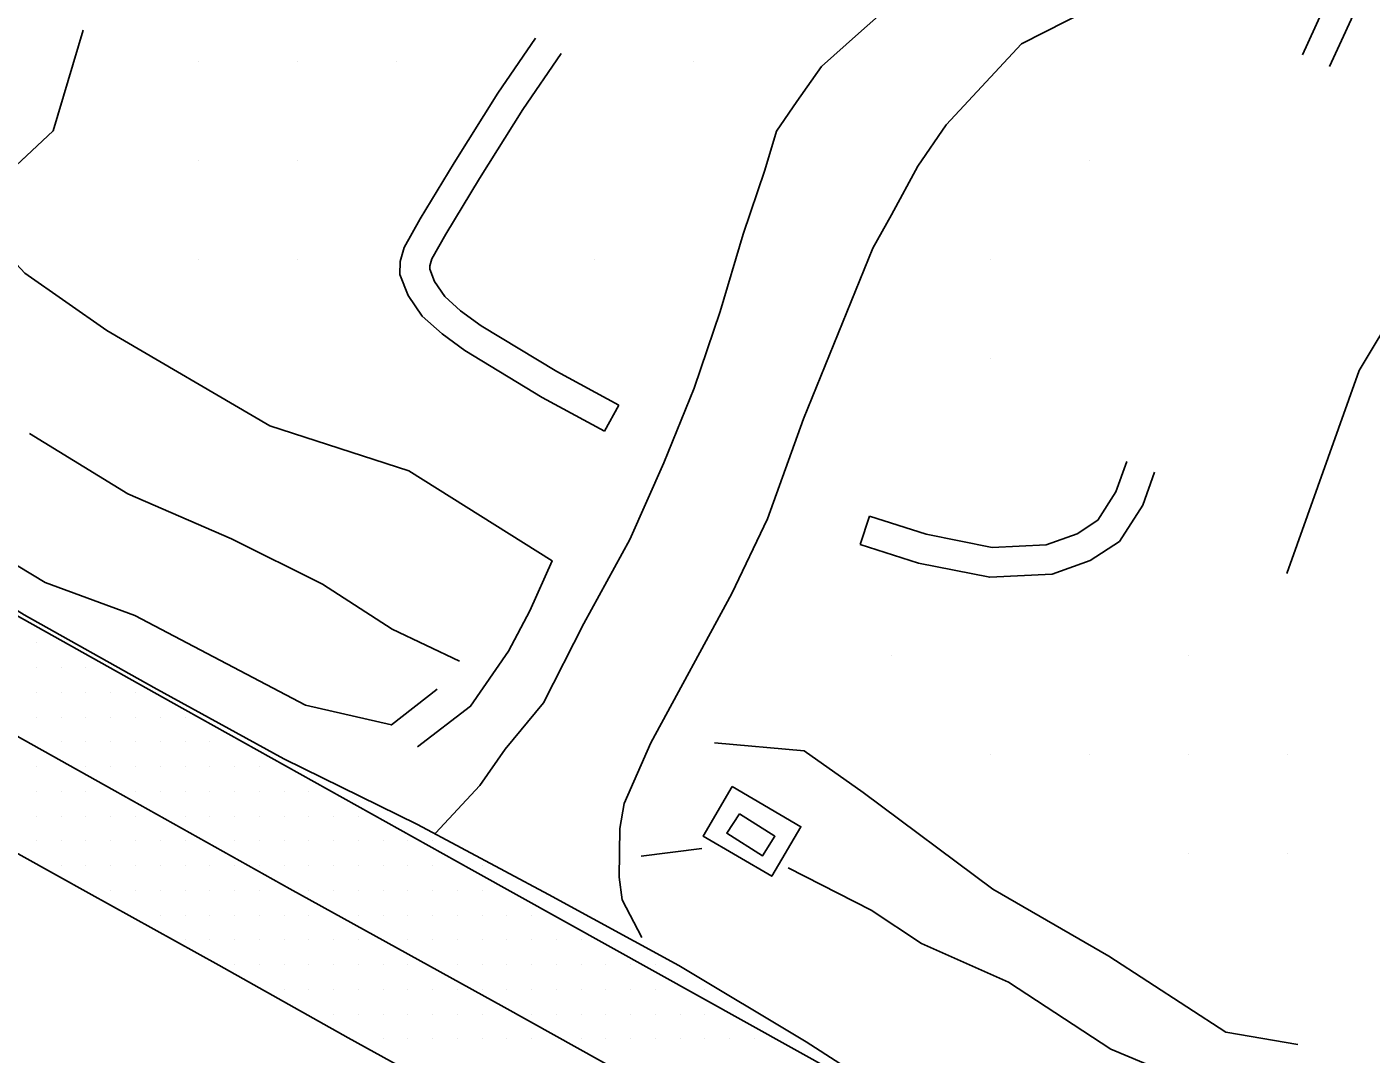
# Model space of a CAD drawing. Extents: x 1762120 to 1766775, y 709485 to 712965.
# Drawn here: x 1764897.8 to 1765033.5, y 710754.7 to 710858.4 of the extents above; entities that cross this region are included whole.
import ezdxf

# ---------------------------------------------------------------- set-up
doc = ezdxf.new("R2010")
doc.units = 0
for name, color, linetype in [('Exist DTM QL2 LIDAR Elevation Point', 7, 'Continuous'), ('Exist DTM Scan Elevation Point', 7, 'Continuous'), ('Exist Roads EOP', 7, 'Continuous'), ('Exist Roads EOT', 7, 'Continuous'), ('PH Exist DTM Breakline', 7, 'Continuous')]:
    doc.layers.add(name, color=color, linetype=linetype)

msp = doc.modelspace()

# ---------------------------------------------------------------- linework, layer by layer
at = {"layer": 'Exist DTM QL2 LIDAR Elevation Point'}
for p, q in [((1764915.1, 710854.94), (1764915.1, 710854.94)), ((1764925.1, 710854.94), (1764925.1, 710854.94)), ((1764935.1, 710854.94), (1764935.1, 710854.94)), ((1764965.11, 710854.94), (1764965.11, 710854.94)), ((1764915.1, 710844.94), (1764915.1, 710844.94)), ((1764925.1, 710844.94), (1764925.1, 710844.94)), ((1765005.11, 710844.94), (1765005.11, 710844.94)), ((1764915.1, 710834.94), (1764915.1, 710834.94)), ((1764925.1, 710834.94), (1764925.1, 710834.94)), ((1764955.11, 710834.94), (1764955.11, 710834.94)), ((1764995.11, 710834.94), (1764995.11, 710834.94)), ((1764995.11, 710824.94), (1764995.11, 710824.94)), ((1764985.11, 710794.93), (1764985.11, 710794.93)), ((1765015.12, 710794.93), (1765015.12, 710794.93)), ((1764995.11, 710784.93), (1764995.11, 710784.93)), ((1765005.11, 710784.93), (1765005.11, 710784.93)), ((1765015.12, 710784.93), (1765015.12, 710784.93)), ((1765025.12, 710784.93), (1765025.12, 710784.93)), ((1765015.12, 710774.93), (1765015.12, 710774.93)), ((1765025.12, 710774.93), (1765025.12, 710774.93))]:
    msp.add_line(p, q, dxfattribs=at)
at = {"layer": 'Exist DTM Scan Elevation Point'}
for p, q in [((1764898.75, 710796.25), (1764898.75, 710796.25)), ((1764898.75, 710793.75), (1764898.75, 710793.75)), ((1764901.25, 710793.75), (1764901.25, 710793.75)), ((1764903.75, 710793.75), (1764903.75, 710793.75)), ((1764898.75, 710791.25), (1764898.75, 710791.25)), ((1764901.25, 710791.25), (1764901.25, 710791.25)), ((1764903.75, 710791.25), (1764903.75, 710791.25)), ((1764906.25, 710791.25), (1764906.25, 710791.25)), ((1764908.75, 710791.25), (1764908.75, 710791.25)), ((1764898.75, 710788.75), (1764898.75, 710788.75)), ((1764901.25, 710788.75), (1764901.25, 710788.75)), ((1764903.75, 710788.75), (1764903.75, 710788.75)), ((1764906.25, 710788.75), (1764906.25, 710788.75)), ((1764908.75, 710788.75), (1764908.75, 710788.75)), ((1764911.25, 710788.75), (1764911.25, 710788.75)), ((1764913.75, 710788.75), (1764913.75, 710788.75)), ((1764901.25, 710786.25), (1764901.25, 710786.25)), ((1764903.75, 710786.25), (1764903.75, 710786.25)), ((1764906.25, 710786.25), (1764906.25, 710786.25)), ((1764908.75, 710786.25), (1764908.75, 710786.25)), ((1764911.25, 710786.25), (1764911.25, 710786.25)), ((1764913.75, 710786.25), (1764913.75, 710786.25)), ((1764916.25, 710786.25), (1764916.25, 710786.25)), ((1764898.75, 710783.75), (1764898.75, 710783.75)), ((1764903.75, 710783.75), (1764903.75, 710783.75)), ((1764906.25, 710783.75), (1764906.25, 710783.75)), ((1764908.75, 710783.75), (1764908.75, 710783.75)), ((1764911.25, 710783.75), (1764911.25, 710783.75)), ((1764913.75, 710783.75), (1764913.75, 710783.75)), ((1764916.25, 710783.75), (1764916.25, 710783.75)), ((1764918.75, 710783.75), (1764918.75, 710783.75)), ((1764921.25, 710783.75), (1764921.25, 710783.75)), ((1764898.75, 710781.25), (1764898.75, 710781.25)), ((1764901.25, 710781.25), (1764901.25, 710781.25)), ((1764903.75, 710781.25), (1764903.75, 710781.25)), ((1764908.75, 710781.25), (1764908.75, 710781.25)), ((1764911.25, 710781.25), (1764911.25, 710781.25)), ((1764913.75, 710781.25), (1764913.75, 710781.25)), ((1764916.25, 710781.25), (1764916.25, 710781.25)), ((1764918.75, 710781.25), (1764918.75, 710781.25)), ((1764921.25, 710781.25), (1764921.25, 710781.25)), ((1764923.75, 710781.25), (1764923.75, 710781.25)), ((1764926.25, 710781.25), (1764926.25, 710781.25)), ((1764898.75, 710778.75), (1764898.75, 710778.75)), ((1764901.25, 710778.75), (1764901.25, 710778.75)), ((1764903.75, 710778.75), (1764903.75, 710778.75)), ((1764906.25, 710778.75), (1764906.25, 710778.75)), ((1764908.75, 710778.75), (1764908.75, 710778.75)), ((1764913.75, 710778.75), (1764913.75, 710778.75)), ((1764916.25, 710778.75), (1764916.25, 710778.75)), ((1764918.75, 710778.75), (1764918.75, 710778.75)), ((1764921.25, 710778.75), (1764921.25, 710778.75)), ((1764923.75, 710778.75), (1764923.75, 710778.75)), ((1764926.25, 710778.75), (1764926.25, 710778.75)), ((1764928.75, 710778.75), (1764928.75, 710778.75)), ((1764931.25, 710778.75), (1764931.25, 710778.75)), ((1764898.75, 710776.25), (1764898.75, 710776.25)), ((1764901.25, 710776.25), (1764901.25, 710776.25)), ((1764903.75, 710776.25), (1764903.75, 710776.25)), ((1764906.25, 710776.25), (1764906.25, 710776.25)), ((1764908.75, 710776.25), (1764908.75, 710776.25)), ((1764911.25, 710776.25), (1764911.25, 710776.25)), ((1764913.75, 710776.25), (1764913.75, 710776.25)), ((1764918.75, 710776.25), (1764918.75, 710776.25)), ((1764921.25, 710776.25), (1764921.25, 710776.25)), ((1764923.75, 710776.25), (1764923.75, 710776.25)), ((1764926.25, 710776.25), (1764926.25, 710776.25)), ((1764928.75, 710776.25), (1764928.75, 710776.25)), ((1764931.25, 710776.25), (1764931.25, 710776.25)), ((1764933.75, 710776.25), (1764933.75, 710776.25)), ((1764936.25, 710776.25), (1764936.25, 710776.25)), ((1764938.75, 710776.25), (1764938.75, 710776.25)), ((1764901.25, 710773.75), (1764901.25, 710773.75)), ((1764903.75, 710773.75), (1764903.75, 710773.75)), ((1764906.25, 710773.75), (1764906.25, 710773.75)), ((1764908.75, 710773.75), (1764908.75, 710773.75)), ((1764911.25, 710773.75), (1764911.25, 710773.75)), ((1764913.75, 710773.75), (1764913.75, 710773.75)), ((1764916.25, 710773.75), (1764916.25, 710773.75)), ((1764918.75, 710773.75), (1764918.75, 710773.75)), ((1764921.25, 710773.75), (1764921.25, 710773.75)), ((1764923.75, 710773.75), (1764923.75, 710773.75)), ((1764926.25, 710773.75), (1764926.25, 710773.75)), ((1764928.75, 710773.75), (1764928.75, 710773.75)), ((1764931.25, 710773.75), (1764931.25, 710773.75)), ((1764933.75, 710773.75), (1764933.75, 710773.75)), ((1764936.25, 710773.75), (1764936.25, 710773.75)), ((1764938.75, 710773.75), (1764938.75, 710773.75)), ((1764943.75, 710773.75), (1764943.75, 710773.75)), ((1764906.25, 710771.25), (1764906.25, 710771.25)), ((1764908.75, 710771.25), (1764908.75, 710771.25)), ((1764911.25, 710771.25), (1764911.25, 710771.25)), ((1764913.75, 710771.25), (1764913.75, 710771.25)), ((1764916.25, 710771.25), (1764916.25, 710771.25)), ((1764918.75, 710771.25), (1764918.75, 710771.25)), ((1764921.25, 710771.25), (1764921.25, 710771.25)), ((1764926.25, 710771.25), (1764926.25, 710771.25)), ((1764928.75, 710771.25), (1764928.75, 710771.25)), ((1764931.25, 710771.25), (1764931.25, 710771.25)), ((1764933.75, 710771.25), (1764933.75, 710771.25)), ((1764936.25, 710771.25), (1764936.25, 710771.25)), ((1764938.75, 710771.25), (1764938.75, 710771.25)), ((1764941.25, 710771.25), (1764941.25, 710771.25)), ((1764943.75, 710771.25), (1764943.75, 710771.25)), ((1764911.25, 710768.75), (1764911.25, 710768.75)), ((1764913.75, 710768.75), (1764913.75, 710768.75)), ((1764916.25, 710768.75), (1764916.25, 710768.75)), ((1764918.75, 710768.75), (1764918.75, 710768.75)), ((1764921.25, 710768.75), (1764921.25, 710768.75)), ((1764923.75, 710768.75), (1764923.75, 710768.75)), ((1764926.25, 710768.75), (1764926.25, 710768.75)), ((1764931.25, 710768.75), (1764931.25, 710768.75)), ((1764933.75, 710768.75), (1764933.75, 710768.75)), ((1764936.25, 710768.75), (1764936.25, 710768.75)), ((1764938.75, 710768.75), (1764938.75, 710768.75)), ((1764941.25, 710768.75), (1764941.25, 710768.75)), ((1764943.75, 710768.75), (1764943.75, 710768.75)), ((1764946.25, 710768.75), (1764946.25, 710768.75)), ((1764948.75, 710768.75), (1764948.75, 710768.75)), ((1764913.75, 710766.25), (1764913.75, 710766.25)), ((1764916.25, 710766.25), (1764916.25, 710766.25)), ((1764918.75, 710766.25), (1764918.75, 710766.25)), ((1764921.25, 710766.25), (1764921.25, 710766.25)), ((1764923.75, 710766.25), (1764923.75, 710766.25)), ((1764926.25, 710766.25), (1764926.25, 710766.25)), ((1764928.75, 710766.25), (1764928.75, 710766.25)), ((1764931.25, 710766.25), (1764931.25, 710766.25)), ((1764936.25, 710766.25), (1764936.25, 710766.25)), ((1764938.75, 710766.25), (1764938.75, 710766.25)), ((1764941.25, 710766.25), (1764941.25, 710766.25)), ((1764943.75, 710766.25), (1764943.75, 710766.25)), ((1764946.25, 710766.25), (1764946.25, 710766.25)), ((1764948.75, 710766.25), (1764948.75, 710766.25)), ((1764951.25, 710766.25), (1764951.25, 710766.25)), ((1764953.75, 710766.25), (1764953.75, 710766.25)), ((1764918.75, 710763.75), (1764918.75, 710763.75)), ((1764921.25, 710763.75), (1764921.25, 710763.75)), ((1764923.75, 710763.75), (1764923.75, 710763.75)), ((1764926.25, 710763.75), (1764926.25, 710763.75)), ((1764928.75, 710763.75), (1764928.75, 710763.75)), ((1764931.25, 710763.75), (1764931.25, 710763.75)), ((1764933.75, 710763.75), (1764933.75, 710763.75)), ((1764936.25, 710763.75), (1764936.25, 710763.75)), ((1764941.25, 710763.75), (1764941.25, 710763.75)), ((1764943.75, 710763.75), (1764943.75, 710763.75)), ((1764946.25, 710763.75), (1764946.25, 710763.75)), ((1764948.75, 710763.75), (1764948.75, 710763.75)), ((1764951.25, 710763.75), (1764951.25, 710763.75)), ((1764953.75, 710763.75), (1764953.75, 710763.75)), ((1764956.25, 710763.75), (1764956.25, 710763.75)), ((1764958.75, 710763.75), (1764958.75, 710763.75)), ((1764961.25, 710763.75), (1764961.25, 710763.75)), ((1764923.75, 710761.25), (1764923.75, 710761.25)), ((1764926.25, 710761.25), (1764926.25, 710761.25)), ((1764928.75, 710761.25), (1764928.75, 710761.25)), ((1764931.25, 710761.25), (1764931.25, 710761.25)), ((1764933.75, 710761.25), (1764933.75, 710761.25)), ((1764936.25, 710761.25), (1764936.25, 710761.25)), ((1764938.75, 710761.25), (1764938.75, 710761.25)), ((1764941.25, 710761.25), (1764941.25, 710761.25)), ((1764943.75, 710761.25), (1764943.75, 710761.25)), ((1764946.25, 710761.25), (1764946.25, 710761.25)), ((1764948.75, 710761.25), (1764948.75, 710761.25)), ((1764951.25, 710761.25), (1764951.25, 710761.25)), ((1764953.75, 710761.25), (1764953.75, 710761.25)), ((1764956.25, 710761.25), (1764956.25, 710761.25)), ((1764958.75, 710761.25), (1764958.75, 710761.25)), ((1764961.25, 710761.25), (1764961.25, 710761.25)), ((1764966.25, 710761.25), (1764966.25, 710761.25)), ((1764928.75, 710758.75), (1764928.75, 710758.75)), ((1764931.25, 710758.75), (1764931.25, 710758.75)), ((1764933.75, 710758.75), (1764933.75, 710758.75)), ((1764936.25, 710758.75), (1764936.25, 710758.75)), ((1764938.75, 710758.75), (1764938.75, 710758.75)), ((1764941.25, 710758.75), (1764941.25, 710758.75)), ((1764943.75, 710758.75), (1764943.75, 710758.75)), ((1764948.75, 710758.75), (1764948.75, 710758.75)), ((1764951.25, 710758.75), (1764951.25, 710758.75)), ((1764953.75, 710758.75), (1764953.75, 710758.75)), ((1764956.25, 710758.75), (1764956.25, 710758.75)), ((1764958.75, 710758.75), (1764958.75, 710758.75)), ((1764961.25, 710758.75), (1764961.25, 710758.75)), ((1764963.75, 710758.75), (1764963.75, 710758.75)), ((1764966.25, 710758.75), (1764966.25, 710758.75)), ((1764933.75, 710756.25), (1764933.75, 710756.25)), ((1764936.25, 710756.25), (1764936.25, 710756.25)), ((1764938.75, 710756.25), (1764938.75, 710756.25)), ((1764941.25, 710756.25), (1764941.25, 710756.25)), ((1764943.75, 710756.25), (1764943.75, 710756.25)), ((1764946.25, 710756.25), (1764946.25, 710756.25)), ((1764948.75, 710756.25), (1764948.75, 710756.25)), ((1764953.75, 710756.25), (1764953.75, 710756.25)), ((1764956.25, 710756.25), (1764956.25, 710756.25)), ((1764958.75, 710756.25), (1764958.75, 710756.25)), ((1764961.25, 710756.25), (1764961.25, 710756.25)), ((1764963.75, 710756.25), (1764963.75, 710756.25)), ((1764966.25, 710756.25), (1764966.25, 710756.25)), ((1764968.75, 710756.25), (1764968.75, 710756.25)), ((1764971.25, 710756.25), (1764971.25, 710756.25))]:
    msp.add_line(p, q, dxfattribs=at)
at = {"layer": 'Exist Roads EOP'}
for points in [[(1764822.92, 710840.21), (1764836.04, 710832.94), (1764849.16, 710825.67), (1764862.57, 710818.93), (1764875.91, 710812.06), (1764884.74, 710806.96), (1764897.51, 710799.06), (1764910.6, 710791.75), (1764923.74, 710784.52), (1764937.22, 710777.91), (1764950.44, 710770.84), (1764963.6, 710763.65), (1764976.47, 710755.96), (1764989.14, 710747.81), (1765002.25, 710740.53), (1765020.35, 710730.66), (1765023.82, 710730.38), (1765029.28, 710731.22), (1765034.29, 710733.62), (1765039.84, 710738.87), (1765044.96, 710745.17)], [(1764812.35, 710822.08), (1764825.49, 710814.85), (1764838.59, 710807.56), (1764851.71, 710800.29), (1764864.82, 710793), (1764877.84, 710785.55), (1764890.93, 710778.25), (1764904.05, 710770.98), (1764917.16, 710763.69), (1764930.23, 710756.35), (1764943.36, 710749.13), (1764956.38, 710741.69), (1764969.46, 710734.37), (1764982.52, 710727.02), (1764995.61, 710719.73), (1765008.64, 710712.32), (1765021.74, 710705.06), (1765034.84, 710697.8), (1765047.9, 710690.45), (1765060.95, 710683.1), (1765074.39, 710675.48)]]:
    msp.add_lwpolyline(points, dxfattribs=at)
at = {"layer": 'Exist Roads EOT'}
for points in [[(1764816.81, 710831.4), (1764840.56, 710818.23), (1764848.14, 710813.99), (1764889.12, 710791.09), (1764906.67, 710781.3), (1764924.32, 710771.4), (1764945.99, 710759.45), (1764965.72, 710748.46), (1764987.35, 710736.37), (1765015.33, 710720.67)], [(1764852.98, 710823.5), (1764856.02, 710821.83), (1764889.4, 710803.11), (1764912.32, 710790.29), (1764942.7, 710773.31), (1764979.74, 710752.71), (1764989.1, 710747.49)]]:
    msp.add_lwpolyline(points, dxfattribs=at)
at = {"layer": 'PH Exist DTM Breakline'}
for p, q in [((1764957.55, 710820.25), (1764956.12, 710817.61)), ((1764982.85, 710809.03), (1764981.94, 710806.17)), ((1764959.8, 710774.7), (1764965.95, 710775.48))]:
    msp.add_line(p, q, dxfattribs=at)
for points in [[(1765025.7, 710872.76), (1765016.2, 710873.33), (1765010.63, 710872.7), (1765004.85, 710871.41), (1764996.99, 710868.74), (1764991.06, 710865.66), (1764986.4, 710861.91), (1764981.75, 710857.76), (1764978.02, 710854.44), (1764975.54, 710850.9), (1764973.49, 710847.89), (1764972.29, 710843.98)], [(1765026.58, 710855.61), (1765029.96, 710863.03), (1765033.41, 710871.54)], [(1765029.33, 710854.43), (1765032.72, 710861.84), (1765036.19, 710870.41)], [(1764983.19, 710836.08), (1764985.09, 710839.47), (1764987.75, 710844.37), (1764990.61, 710848.53), (1764998.2, 710856.73), (1765005.03, 710860.19), (1765009.88, 710861.83), (1765016.51, 710863.33), (1765021.37, 710863.68), (1765027.96, 710862.22)], [(1764903.47, 710858.12), (1764900.43, 710847.95), (1764894.5, 710842.41), (1764893.36, 710838.08), (1764897.58, 710833.58), (1764905.86, 710827.79), (1764922.31, 710818.16), (1764936.35, 710813.61), (1764950.83, 710804.52), (1764948.58, 710799.46), (1764946.41, 710795.4), (1764942.58, 710789.84), (1764937.21, 710785.73)], [(1764949.15, 710857.28), (1764945.35, 710851.75), (1764940.93, 710844.71), (1764937.5, 710839.04), (1764935.88, 710836.17), (1764935.48, 710834.76), (1764935.44, 710833.42), (1764936.29, 710831.31), (1764937.69, 710829.21), (1764939.7, 710827.44), (1764942, 710825.76), (1764949.81, 710821.03), (1764956.12, 710817.61)], [(1764951.74, 710855.76), (1764947.85, 710850.1), (1764943.48, 710843.14), (1764940.09, 710837.52), (1764938.67, 710835.01), (1764938.47, 710834.3), (1764938.46, 710833.96), (1764938.95, 710832.72), (1764939.97, 710831.2), (1764941.58, 710829.78), (1764943.66, 710828.26), (1764951.31, 710823.64), (1764957.55, 710820.25)], [(1765039.12, 710852.4), (1765044.13, 710843.4), (1765032.31, 710823.75), (1765025, 710803.23)], [(1764939.05, 710777.01), (1764943.51, 710781.85), (1764946.07, 710785.52), (1764949.95, 710790.19), (1764954.02, 710798.19), (1764958.67, 710806.67), (1764962.1, 710814.41), (1764965.17, 710821.95), (1764967.79, 710829.71), (1764970.11, 710837.5), (1764972.29, 710843.98)], [(1764983.19, 710836.08), (1764976.2, 710818.87), (1764972.56, 710808.75), (1764968.96, 710801.22), (1764960.79, 710786.14), (1764958.09, 710780.03), (1764957.66, 710777.51), (1764957.59, 710772.59), (1764957.9, 710770.29), (1764959.89, 710766.49)], [(1764898.06, 710817.38), (1764907.96, 710811.28), (1764918.46, 710806.76), (1764927.63, 710802.18), (1764934.66, 710797.63), (1764941.48, 710794.39)], [(1764982.85, 710809.03), (1764988.58, 710807.21), (1764995.24, 710805.88), (1765000.72, 710806.15), (1765003.82, 710807.25), (1765005.93, 710808.63), (1765007.75, 710811.49), (1765008.86, 710814.56)], [(1764939.22, 710791.56), (1764934.6, 710787.95), (1764925.92, 710789.95), (1764908.69, 710799), (1764899.62, 710802.32), (1764886.91, 710810.02), (1764881.98, 710813.66)], [(1764981.94, 710806.17), (1764987.83, 710804.3), (1764995.01, 710802.87), (1765001.31, 710803.17), (1765005.16, 710804.54), (1765008.12, 710806.48), (1765010.46, 710810.16), (1765011.65, 710813.47)], [(1764967.23, 710786.15), (1764976.28, 710785.35), (1764982.21, 710781.13), (1764995.33, 710771.37), (1765007.04, 710764.6), (1765018.84, 710756.94), (1765026.12, 710755.68)], [(1765029.55, 710744.73), (1765019.23, 710750.19), (1765007.23, 710755.21), (1764996.9, 710761.99), (1764988.1, 710765.88), (1764983.05, 710769.24), (1764974.67, 710773.54)]]:
    msp.add_lwpolyline(points, dxfattribs=at)
for points in [[(1764969, 710781.75), (1764975.94, 710777.68), (1764973, 710772.67), (1764966.06, 710776.73)], [(1764969.73, 710778.99), (1764973.31, 710776.72), (1764972.05, 710774.73), (1764968.46, 710777.01)]]:
    msp.add_lwpolyline(points, close=True, dxfattribs=at)

doc.saveas('drawing.dxf')
